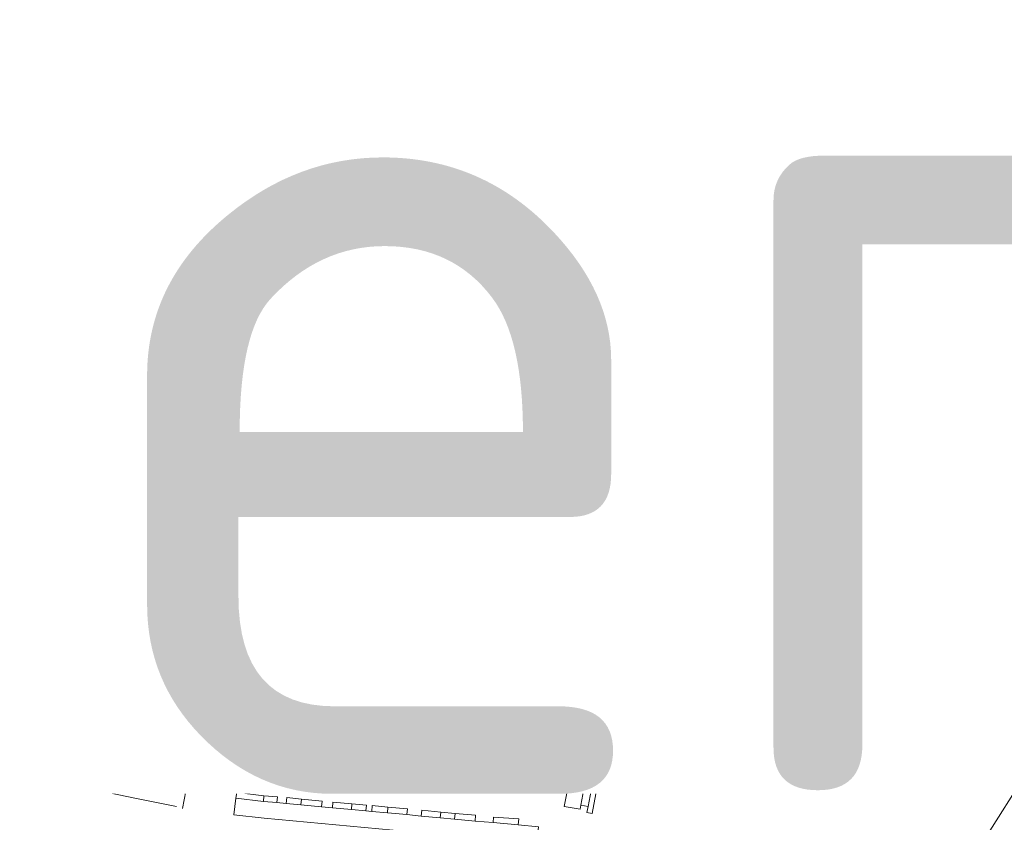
# Model space of a CAD drawing. Header units: metres. Extents: x 166325 to 190320, y 381923 to 404576.
# Tile 764 of 1056: x 175789 to 176062, y 396304 to 396526. Entities that reach past the tile are written whole.
import ezdxf

# ---------------------------------------------------------------- set-up
doc = ezdxf.new("R2010")
doc.units = ezdxf.units.M
for name, color, linetype, lineweight in [('B-WE-VH-VERHARDING_BETONSTRAATSTEEN-GV', 8, 'Continuous', 18), ('B-WE-VH-VERHARDING_STRAATBAKSTEEN-GV', 8, 'Continuous', 18), ('X-XX-AL-TEKENBLAD-T50', 4, 'Continuous', 50)]:
    doc.layers.add(name, color=color, linetype=linetype, lineweight=lineweight)
doc.styles.add('NLCS-ISO-M500-T50', font='NLCS-ISO.ttf', dxfattribs={"height": 2.5})

msp = doc.modelspace()

# ---------------------------------------------------------------- linework, layer by layer
at = {"layer": 'B-WE-VH-VERHARDING_BETONSTRAATSTEEN-GV', "flags": 128}
for points in [[(175986.537, 396516.138), (175987.907, 396516.116), (175976.609, 396518.196)], [(175977.826, 396515.34), (175977.786, 396514.916), (175976.242, 396504.82), (175975.938, 396502.858), (175974.333, 396492.48), (175974.217, 396491.703), (175978.981, 396490.977), (175979.048, 396491.416), (175982.224, 396511.98)], [(175972.494, 396487.726), (175978.341, 396486.785), (175978.717, 396489.25), (175978.784, 396489.692), (175974.035, 396490.486)], [(175863.543, 396400.425), (175858.674, 396401.32), (175858.453, 396399.992), (175862.916, 396399.172), (175863.024, 396399.739)], [(175862.83, 396398.718), (175862.916, 396399.172), (175858.453, 396399.992), (175858.122, 396398.006), (175857.533, 396394.465), (175856.315, 396388.688), (175853.489, 396375.278), (175853.21, 396373.954), (175852.763, 396371.834), (175857.18, 396370.905), (175857.366, 396371.516)], [(175866.198, 396389.139), (175866.847, 396393.037)], [(175860.043, 396384.34), (175860.275, 396385.398)]]:
    msp.add_lwpolyline(points, dxfattribs=at)
at = {"layer": 'B-WE-VH-VERHARDING_BETONSTRAATSTEEN-GV'}
for points in [[(175976.609, 396518.196, -0.2615152), (175977.826, 396515.34)], [(175982.224, 396511.98, -0.2066061), (175984.271, 396515.257)], [(175984.271, 396515.257, -0.1248855), (175986.537, 396516.138)], [(175866.847, 396393.037, -0.3976143), (175862.83, 396398.718)], [(175863.024, 396399.739, -0.2315729), (175863.543, 396400.425)], [(175860.275, 396385.398, -0.3244284), (175864.59, 396389.242)], [(175864.59, 396389.242, -0.0826909), (175866.198, 396389.139)], [(175861.017, 396380.298, -0.2058113), (175860.043, 396384.34)], [(175858.246, 396372.941, -0.0936143), (175859.711, 396374.082)], [(175857.366, 396371.516, -0.0844912), (175858.246, 396372.941)]]:
    msp.add_lwpolyline(points, format="xyb", dxfattribs=at)
at = {"layer": 'B-WE-VH-VERHARDING_BETONSTRAATSTEEN-GV', "flags": 128}
for points in [[(175977.786, 396514.916), (175972.811, 396515.631), (175971.268, 396505.567), (175976.242, 396504.82)], [(175870.249, 396504.374), (175869.307, 396500.004), (175869.937, 396499.88), (175870.713, 396499.729), (175871.614, 396504.123)], [(175975.938, 396502.858), (175970.964, 396503.605), (175969.363, 396493.234), (175974.333, 396492.48)], [(175890.925, 396500.387), (175890.085, 396495.949), (175891.087, 396495.74), (175891.977, 396500.164)], [(175978.981, 396490.977), (175974.217, 396491.703), (175974.035, 396490.486), (175978.784, 396489.692)], [(175876.624, 396481.612), (175872.174, 396482.315), (175871.978, 396481.138), (175876.414, 396480.437)], [(175984.461, 396464.832), (175984.467, 396465.115), (175978.509, 396465.616), (175978.485, 396465.348), (175978.302, 396463.31), (175984.278, 396462.846)], [(175998.396, 396463.681), (175998.404, 396463.944), (175986.467, 396464.947), (175986.424, 396464.683), (175986.256, 396462.667), (175998.224, 396461.679)], [(175999.425, 396461.576), (175998.224, 396461.679), (175997.862, 396457.159), (175999.062, 396457.061)], [(176007.003, 396462.9), (176006.798, 396460.904), (176054.834, 396456.976), (176055.006, 396456.986), (176055.2, 396458.934)], [(176003.663, 396453.024), (176004.102, 396456.652), (176000.583, 396456.938), (176000.314, 396453.139), (176000.167, 396451.043), (176003.51, 396450.828)], [(176055.875, 396456.91), (176055.006, 396456.986), (176054.834, 396456.976), (176054.43, 396452.486), (176055.443, 396452.41), (176055.468, 396452.408)], [(176038.488, 396453.815), (176031.72, 396454.365), (176031.55, 396452.382), (176038.329, 396451.829)], [(176033.076, 396408.307), (176037.882, 396414.998), (176038.794, 396420.23), (176042.834, 396447.266), (176045.436, 396447.959), (176045.023, 396447.985), (176042.893, 396448.115), (176042.352, 396448.148), (176039.331, 396448.334), (176036.212, 396429.615), (176034.932, 396423.58), (176034.345, 396423.451), (176033.965, 396421.427), (176033.676, 396420.109), (176029.892, 396410.744), (176029.598, 396408.903)], [(176054.038, 396417.598), (176038.794, 396420.23), (176037.882, 396414.998), (176053.062, 396412.392)], [(176052.105, 396405.045), (176053.062, 396412.392), (176037.882, 396414.998), (176033.076, 396408.307)], [(176042.233, 396401.351), (176042.969, 396401.224), (176051.666, 396399.722), (176052.105, 396405.045), (176033.076, 396408.307), (176032.233, 396403.078), (176037.035, 396402.249)], [(175852.48, 396370.513), (175856.88, 396369.588), (175857.104, 396370.655), (175857.18, 396370.905), (175852.763, 396371.834), (175852.697, 396371.522)], [(175954.389, 396342.31), (175951, 396342.943), (175950.087, 396338.135), (175952.06, 396337.744), (175953.473, 396337.468), (175953.579, 396338.028)]]:
    msp.add_lwpolyline(points, close=True, dxfattribs=at)
at = {"layer": 'B-WE-VH-VERHARDING_STRAATBAKSTEEN-GV', "flags": 128}
for points in [[(175883.012, 396549.834), (175874.182, 396507.002), (175882.401, 396505.402), (175891.195, 396547.959), (175889.686, 396548.305), (175886.192, 396549.105)], [(175890.23, 396536.951), (175891.114, 396541.184), (175891.269, 396541.876), (175891.67, 396543.851), (175891.72, 396544.261), (175892.412, 396547.645), (175892.266, 396547.66), (175891.195, 396547.959), (175882.401, 396505.402), (175883.789, 396505.134), (175884.612, 396508.863), (175884.469, 396508.892), (175885.049, 396511.717)], [(175801.268, 396522.648), (175780.736, 396527.267), (175780.521, 396525.904), (175782.48, 396525.478), (175793.484, 396523.002), (175795.42, 396522.539), (175800.962, 396521.288)], [(175782.48, 396525.478), (175782.054, 396523.551), (175793.02, 396521.048), (175793.484, 396523.002)], [(175800.962, 396521.288), (175795.42, 396522.539), (175794.956, 396520.585), (175800.521, 396519.362)], [(175801.268, 396522.648), (175800.962, 396521.288), (175800.521, 396519.362), (175806.688, 396517.92), (175807.137, 396519.89), (175807.429, 396521.175), (175806.257, 396521.441), (175802.066, 396522.468)], [(175842.416, 396513.224), (175807.429, 396521.175), (175807.137, 396519.89), (175809.08, 396519.435), (175814.897, 396518.118), (175816.866, 396517.679), (175829.529, 396514.792), (175831.519, 396514.356), (175842.025, 396512)], [(175884.964, 396521.709), (175882.93, 396511.768), (175877.926, 396512.876), (175879.96, 396522.817)], [(175779.344, 396519.549), (175778.958, 396518.033), (175778.896, 396517.76), (175789.354, 396515.362), (175809.633, 396510.892), (175835.744, 396505.206), (175835.99, 396506.706), (175825.269, 396509.136), (175821.689, 396509.948)], [(175814.897, 396518.118), (175809.08, 396519.435), (175808.631, 396517.465), (175814.445, 396516.177)], [(175816.866, 396517.679), (175816.413, 396515.733), (175822.689, 396514.318), (175826.269, 396513.511), (175829.084, 396512.876), (175829.529, 396514.792)], [(175842.025, 396512), (175831.519, 396514.356), (175831.071, 396512.425), (175842.798, 396509.791), (175843.213, 396511.734)], [(176000.417, 396513.185), (176000.335, 396512.083), (176008.647, 396510.335), (176009.052, 396510.25), (176009.102, 396510.831), (176009.128, 396511.144)], [(175845.19, 396511.36), (175844.775, 396509.417), (175856.463, 396507.127), (175856.974, 396509.056)], [(176008.979, 396489.498), (176009.226, 396492.475), (176010.539, 396508.301), (176010.562, 396508.356), (176011.055, 396510.396), (176011.131, 396510.708), (176009.128, 396511.144), (176009.102, 396510.831), (176009.052, 396510.25), (176007.808, 396495.678), (176006.627, 396481.886), (176006.147, 396476.079), (176006.047, 396474.946), (176005.245, 396465.271), (176006.957, 396465.127), (176007.289, 396469.135), (176007.539, 396472.145), (176007.854, 396475.942), (176008.104, 396478.951), (176008.353, 396481.96)], [(176017.933, 396509.127), (176011.131, 396510.708), (176011.055, 396510.396), (176010.562, 396508.356), (176015.98, 396507.296), (176015.971, 396507.247), (176017.712, 396506.892), (176020.64, 396506.317), (176022.284, 396505.994), (176022.416, 396506.573), (176022.757, 396508.006)], [(175869.445, 396506.582), (175858.933, 396508.639), (175858.43, 396506.741), (175870.249, 396504.374), (175870.669, 396506.342)], [(175883.457, 396503.858), (175883.789, 396505.134), (175882.401, 396505.402), (175874.182, 396507.002), (175872.787, 396507.279), (175872.652, 396505.977)], [(175987.54, 396506.749), (175984.822, 396507.041), (175983.033, 396507.233), (175982.855, 396506.115), (175984.656, 396505.923), (175987.411, 396505.63)], [(176032.422, 396506.301), (176030.47, 396506.756), (176030.024, 396501.571), (176029.393, 396494.228), (176024.257, 396494.67), (176023.971, 396491.233), (176023.407, 396484.456), (176022.843, 396477.679), (176022.279, 396470.903), (176021.696, 396463.888), (176023.698, 396463.771), (176023.788, 396464.459), (176026.024, 396492.337), (176043.358, 396490.876), (176041.131, 396463.07), (176041.053, 396462.386), (176043.462, 396462.187), (176043.516, 396462.873), (176043.98, 396468.808), (176043.875, 396468.817), (176044.439, 396475.593), (176045.002, 396482.37), (176045.566, 396489.146), (176045.87, 396492.797), (176041.05, 396493.218), (176031.354, 396494.064), (176031.995, 396501.406)], [(175883.059, 396501.904), (175872.232, 396504.009), (175871.614, 396504.123), (175870.713, 396499.729), (175884.229, 396497.109), (175885.676, 396496.803), (175887.336, 396496.482), (175890.085, 396495.949), (175890.925, 396500.387), (175885.034, 396501.527)], [(175872.652, 396505.977), (175872.232, 396504.009), (175883.059, 396501.904), (175883.457, 396503.858)], [(175891.302, 396502.334), (175885.432, 396503.481), (175885.034, 396501.527), (175890.925, 396500.387)], [(175905.463, 396499.545), (175893.246, 396501.951), (175892.864, 396499.976), (175905.06, 396497.594)], [(176066.36, 396498.455), (176066.443, 396500.112), (176066.505, 396501.293), (176060.524, 396502.581), (176060.487, 396502.016), (176060.314, 396499.033), (176059.669, 396488.312), (176059.497, 396485.345), (176059.032, 396477.597), (176058.858, 396474.615), (176058.684, 396471.632), (176058.444, 396467.593), (176058.096, 396461.737), (176058.051, 396460.991), (176057.952, 396458.902), (176058.656, 396458.839), (176058.542, 396457.278), (176063.942, 396456.817), (176064.141, 396460.446), (176064.294, 396462.534)], [(175892.864, 396499.976), (175891.977, 396500.164), (175891.087, 396495.74), (175930.532, 396487.973), (175952.943, 396484.455), (175953.014, 396484.444), (175953.731, 396488.861), (175948.405, 396489.715), (175946.417, 396490.026), (175934.58, 396491.949), (175932.601, 396492.263), (175920.751, 396494.525), (175918.802, 396494.898), (175907.042, 396497.225), (175905.06, 396497.594)], [(175907.441, 396499.158), (175907.042, 396497.225), (175918.802, 396494.898), (175919.164, 396496.865)], [(175985.857, 396500.472), (175983.673, 396500.759), (175982.068, 396500.97), (175981.894, 396499.851), (175983.44, 396499.669), (175984.202, 396499.58), (175985.772, 396499.382)], [(175921.112, 396496.485), (175920.751, 396494.525), (175932.601, 396492.263), (175932.923, 396494.219), (175931.442, 396494.471)], [(175966.838, 396469.715), (175945.561, 396473.15), (175944.609, 396473.304), (175934.015, 396475.033), (175933.107, 396475.187), (175920.549, 396477.206), (175919.617, 396477.363), (175906.548, 396479.47), (175905.631, 396479.645), (175894.783, 396481.401), (175893.854, 396481.558), (175885.138, 396483.005), (175886.957, 396494.156), (175885.294, 396494.472), (175883.454, 396483.258), (175877.822, 396484.139), (175877.045, 396484.26), (175876.624, 396481.612), (175883.003, 396480.571), (175884.544, 396480.51), (175918.638, 396474.965), (175920.603, 396474.613), (175966.562, 396467.286)], [(175901.628, 396492.628), (175891.886, 396494.554), (175890.79, 396489.164), (175895.053, 396488.334), (175895.988, 396488.152), (175900.57, 396487.259)], [(175946.734, 396491.992), (175934.902, 396493.905), (175934.58, 396491.949), (175946.417, 396490.026)], [(175913.437, 396490.358), (175903.647, 396492.282), (175902.58, 396486.868), (175906.605, 396486.047), (175907.524, 396485.881), (175912.357, 396484.946)], [(175948.72, 396491.672), (175948.405, 396489.715), (175953.731, 396488.861), (175960.218, 396487.821), (175960.552, 396489.765)], [(175894.879, 396487.348), (175893.854, 396481.558), (175894.783, 396481.401), (175895.815, 396487.18), (175895.988, 396488.152), (175895.053, 396488.334), (175894.898, 396487.457)], [(175928.17, 396487.469), (175915.396, 396489.973), (175914.344, 396484.577), (175920.53, 396483.359), (175921.472, 396483.177), (175927.074, 396482.086)], [(175978.341, 396486.785), (175977.932, 396484.099), (175978.746, 396483.998), (175979.43, 396483.914), (175980.214, 396489.015), (175978.717, 396489.25)], [(175907.405, 396485.101), (175907.524, 396485.881), (175906.605, 396486.047), (175906.486, 396485.266), (175905.631, 396479.645), (175906.548, 396479.47)], [(175939.989, 396485.507), (175930.13, 396487.07), (175929.246, 396481.676), (175934.022, 396480.89), (175934.934, 396480.742), (175939.098, 396480.057)], [(175951.836, 396483.611), (175941.967, 396485.203), (175941.076, 396479.753), (175945.528, 396479.051), (175946.45, 396478.901), (175950.929, 396478.167)], [(175920.549, 396477.206), (175921.382, 396482.594), (175921.472, 396483.177), (175920.53, 396483.359), (175920.439, 396482.763), (175919.617, 396477.363)], [(175878.771, 396455.149), (175876.726, 396442.828), (175876.406, 396440.87), (175875.172, 396433.467), (175874.833, 396431.48), (175873.209, 396421.624), (175872.872, 396419.658), (175871.248, 396409.811), (175870.924, 396407.836), (175869.553, 396399.614), (175869.245, 396397.649), (175870.788, 396397.454), (175873.966, 396417.007), (175874.661, 396421.161), (175877.526, 396438.495), (175878.103, 396441.997), (175880.98, 396459.34), (175881.236, 396460.883), (175883.041, 396471.751), (175884.544, 396480.51), (175883.003, 396480.571), (175882.448, 396477.311), (175881.061, 396468.942), (175880.733, 396466.977), (175879.098, 396457.113)], [(175934.844, 396480.18), (175934.934, 396480.742), (175934.022, 396480.89), (175933.934, 396480.343), (175933.107, 396475.187), (175934.015, 396475.033)], [(175882.448, 396477.311), (175877.059, 396478.183), (175875.634, 396469.851), (175881.061, 396468.942)], [(175946.336, 396478.164), (175946.45, 396478.901), (175945.528, 396479.051), (175945.406, 396478.285), (175944.609, 396473.304), (175945.561, 396473.15), (175946.329, 396478.119)], [(175918.638, 396474.965), (175917.669, 396467.61), (175916.034, 396455.145), (175917.977, 396454.781), (175920.603, 396474.613)], [(175880.733, 396466.977), (175875.317, 396467.901), (175873.681, 396458.006), (175879.098, 396457.113)], [(175965.676, 396443.37), (175963.404, 396443.82), (175963.77, 396445.766), (175965.93, 396457.068), (175966.666, 396460.974), (175968.932, 396460.547), (175969.674, 396464.498), (175970.102, 396466.776), (175966.562, 396467.286), (175961.944, 396442.964), (175964.183, 396442.529), (175964.306, 396442.508), (175964.387, 396442.497), (175964.469, 396442.488), (175964.551, 396442.482), (175964.633, 396442.479), (175964.715, 396442.477), (175964.797, 396442.478), (175964.879, 396442.482), (175964.961, 396442.488), (175965.517, 396442.542)], [(175998.224, 396461.679), (175986.256, 396462.667), (175984.278, 396462.846), (175978.302, 396463.31), (175977.98, 396458.805), (175983.897, 396458.311), (175985.861, 396458.182), (175997.862, 396457.159)], [(176007.003, 396462.9), (176005.061, 396463.06), (176005.132, 396463.911), (176004.097, 396463.994), (175999.914, 396464.239), (175999.9, 396463.818), (175999.891, 396463.55), (175999.698, 396461.552), (176006.798, 396460.904)], [(176028.85, 396463.36), (176023.698, 396463.771), (176021.696, 396463.888), (176011.489, 396464.746), (176006.957, 396465.127), (176005.245, 396465.271), (176005.132, 396463.911), (176005.061, 396463.06), (176007.003, 396462.9), (176055.2, 396458.934), (176055.497, 396458.92), (176055.524, 396459.118), (176057.952, 396458.902), (176058.051, 396460.991), (176043.462, 396462.187), (176041.053, 396462.386)], [(176006.798, 396460.904), (175999.698, 396461.552), (175999.425, 396461.576), (175999.062, 396457.061), (175999.847, 396456.997), (176000.583, 396456.938), (176004.102, 396456.652), (176011.212, 396456.061), (176017.181, 396455.568), (176021.331, 396455.226), (176027.279, 396454.733), (176029.751, 396454.532), (176031.72, 396454.365), (176038.488, 396453.815), (176044.178, 396453.342), (176045.442, 396453.237), (176045.502, 396453.232), (176048.565, 396452.975), (176049.612, 396452.887), (176051.462, 396452.732), (176054.43, 396452.486), (176054.834, 396456.976)], [(175983.897, 396458.311), (175977.98, 396458.805), (175977.828, 396456.815), (175983.745, 396456.321)], [(175997.862, 396457.159), (175985.861, 396458.182), (175985.688, 396456.178), (175997.703, 396455.193)], [(175878.771, 396455.149), (175873.351, 396456.05), (175871.317, 396443.73), (175876.726, 396442.828)], [(175968.196, 396456.641), (175965.93, 396457.068), (175963.77, 396445.766), (175966.042, 396445.316)], [(176031.55, 396452.382), (176029.565, 396452.556), (176029.751, 396454.532), (176027.279, 396454.733), (176027.15, 396452.941), (176027.135, 396452.742), (176021.155, 396453.216), (176021.331, 396455.226), (176017.181, 396455.568), (176017.112, 396454.69), (176017.024, 396453.571), (176011.049, 396454.055), (176011.135, 396455.112), (176011.212, 396456.061), (176004.102, 396456.652), (176003.663, 396453.024), (176003.51, 396450.828), (176011.179, 396450.258), (176016.173, 396449.902), (176016.309, 396449.892), (176021.289, 396449.537), (176026.134, 396449.191), (176026.252, 396449.183), (176031.196, 396448.898), (176036.318, 396448.519), (176038.045, 396448.413), (176038.329, 396451.829)], [(176104.34, 396452.95), (176097.444, 396453.485), (176088.483, 396454.205), (176082.675, 396454.679), (176080.941, 396454.827), (176075.178, 396455.33), (176069.303, 396455.801), (176063.911, 396456.245), (176058.48, 396456.682), (176055.875, 396456.91), (176055.468, 396452.408), (176061.383, 396451.906), (176065.781, 396451.542), (176068.244, 396451.338), (176069.179, 396451.261), (176069.473, 396451.23), (176072.63, 396450.972), (176074.638, 396450.808), (176081.135, 396450.285), (176083.115, 396450.135), (176096.077, 396449.061), (176098.045, 396448.904), (176104.005, 396448.536), (176104.115, 396449.988)], [(176045.32, 396451.236), (176045.46, 396452.772), (176045.502, 396453.232), (176045.442, 396453.237), (176044.178, 396453.342), (176038.488, 396453.815), (176038.329, 396451.829), (176038.045, 396448.413), (176038.869, 396448.362), (176039.331, 396448.334), (176042.352, 396448.148), (176042.893, 396448.115), (176045.023, 396447.985)], [(176060.988, 396446.775), (176061.237, 396449.908), (176055.267, 396450.402), (176055.443, 396452.41), (176054.43, 396452.486), (176051.462, 396452.732), (176051.29, 396450.726), (176049.836, 396450.85), (176045.32, 396451.236), (176045.023, 396447.985), (176045.436, 396447.959), (176050.404, 396447.598), (176055.399, 396447.201), (176055.582, 396447.187), (176060.419, 396446.809)], [(175973.54, 396449.965), (175971.55, 396450.348), (175970.416, 396444.452), (175972.381, 396444.044)], [(176033.676, 396420.109), (176028.298, 396420.312), (176027.917, 396420.38), (176024.202, 396420.687), (176023.909, 396420.485), (176002.019, 396421.284), (176003.504, 396444.232), (176003.087, 396444.259), (176003.51, 396450.828), (176000.167, 396451.043), (175999.999, 396448.657), (175999.617, 396444.422), (175999.262, 396440.02), (175998.875, 396435.218), (175998.461, 396430.086), (175998.287, 396423.75), (175998.063, 396420.696), (175997.813, 396417.28), (175997.93, 396415.792), (175997.511, 396409.638), (175986.855, 396411.843), (175986.867, 396412.019), (175982.366, 396412.982), (175981.903, 396410.719), (175984.79, 396410.228), (175987.769, 396409.614), (175990.748, 396409), (175999.449, 396407.129), (176001.121, 396415.402), (176029.892, 396410.744)], [(176068.244, 396451.338), (176065.781, 396451.542), (176061.383, 396451.906), (176061.237, 396449.908), (176060.988, 396446.775), (176065.361, 396446.515), (176068.55, 396446.326), (176068.608, 396446.858), (176068.81, 396446.841), (176069.009, 396449.256), (176069.179, 396451.261)], [(175876.406, 396440.87), (175870.984, 396441.771), (175869.752, 396434.366), (175875.172, 396433.467)], [(175965.517, 396442.542), (175964.961, 396442.488), (175964.879, 396442.482), (175964.797, 396442.478), (175964.715, 396442.477), (175964.633, 396442.479), (175964.551, 396442.482), (175964.469, 396442.488), (175964.387, 396442.497), (175964.306, 396442.508), (175964.183, 396442.529), (175961.944, 396442.964), (175961.306, 396439.596), (175963.754, 396439.139), (175963.829, 396439.124), (175963.903, 396439.106), (175963.977, 396439.086), (175964.05, 396439.064), (175964.123, 396439.039), (175964.194, 396439.013), (175964.265, 396438.984), (175964.335, 396438.952), (175964.404, 396438.919), (175964.786, 396438.72)], [(175958.206, 396423.28), (175961.306, 396439.596), (175958.66, 396440.082), (175958.569, 396439.641), (175958.196, 396437.562), (175958.779, 396437.455), (175957.304, 396429.443), (175956.758, 396426.476), (175955.866, 396421.628), (175954.428, 396413.813), (175952.953, 396405.801), (175951.681, 396399.762), (175949.724, 396387.851), (175946.886, 396388.321), (175946.671, 396387.019), (175941.145, 396387.933), (175940.94, 396387.971), (175940.627, 396386.074), (175950.227, 396384.557), (175952.338, 396394.608), (175952.622, 396395.938), (175954.325, 396403.975), (175954.463, 396403.932)], [(175971.627, 396440.092), (175969.662, 396440.5), (175968.527, 396434.615), (175970.501, 396434.239)], [(175874.833, 396431.48), (175869.428, 396432.404), (175867.799, 396422.47), (175873.209, 396421.624)], [(175963.423, 396431.592), (175961.418, 396431.967), (175960.293, 396426.088), (175962.28, 396425.694)], [(175969.753, 396430.312), (175967.779, 396430.688), (175966.675, 396424.815), (175968.605, 396424.42)], [(175872.872, 396419.658), (175867.458, 396420.54), (175865.829, 396410.703), (175871.248, 396409.811)], [(175961.505, 396421.75), (175959.518, 396422.144), (175958.41, 396416.275), (175960.362, 396415.871)], [(175967.87, 396420.466), (175965.903, 396420.88), (175964.768, 396414.962), (175966.733, 396414.588)], [(175959.613, 396411.949), (175957.656, 396412.345), (175956.529, 396406.458), (175958.484, 396406.092)], [(175802.21, 396403.644), (175810.855, 396402.176), (175811.428, 396405.714), (175797.402, 396408.115), (175781.966, 396410.759), (175781.396, 396407.18)], [(175965.97, 396410.654), (175964.018, 396411.021), (175962.886, 396405.171), (175964.833, 396404.784)], [(176026.567, 396389.899), (176025.791, 396384.901), (176025.432, 396382.624), (176025.248, 396381.491), (176024.287, 396375.583), (176024.438, 396371.578), (176027.19, 396371.682), (176029.923, 396388.543), (176031.104, 396396.129), (176032.233, 396403.078), (176033.076, 396408.307), (176029.598, 396408.903)], [(175870.924, 396407.836), (175865.501, 396408.732), (175864.132, 396400.518), (175869.553, 396399.614)], [(175957.702, 396402.131), (175955.789, 396402.542), (175954.506, 396395.981), (175956.453, 396395.583)], [(175964.095, 396400.842), (175962.12, 396401.228), (175961.069, 396395.77), (175963.042, 396395.396)], [(175857.533, 396394.465), (175858.122, 396398.006), (175856.943, 396398.197), (175856.32, 396394.672)], [(175872.534, 396395.964), (175883.346, 396394.221), (175883.023, 396392.258), (175872.211, 396394.001)], [(175840.855, 396316.584), (175841.002, 396317.207), (175843.614, 396329.336), (175846.802, 396344.142), (175849.165, 396355.117), (175852.019, 396368.372), (175852.339, 396369.859), (175852.48, 396370.513), (175852.697, 396371.522), (175852.763, 396371.834), (175853.21, 396373.954), (175853.489, 396375.278), (175856.315, 396388.688), (175857.533, 396394.465), (175856.32, 396394.672), (175855.088, 396388.92), (175854.166, 396384.672), (175852.208, 396375.58), (175850.671, 396368.442), (175847.852, 396355.354), (175847.729, 396354.784), (175846.275, 396348.033), (175845.477, 396344.324), (175845.025, 396342.227), (175843.739, 396336.259), (175843.415, 396334.784), (175841.932, 396328.033), (175841.84, 396327.614), (175840.833, 396327.763), (175840.584, 396326.62), (175840.283, 396325.235), (175841.339, 396325.03), (175840.767, 396322.423), (175839.546, 396316.856)], [(175891.426, 396392.902), (175902.301, 396391.16), (175901.974, 396389.18), (175891.099, 396390.922)], [(175988.346, 396380.019), (175989.533, 396380.07), (175990.855, 396388.232), (176025.432, 396382.624), (176025.791, 396384.901), (175996.876, 396389.559), (175990.656, 396390.574), (175964.469, 396394.856), (175964.327, 396392.531), (175989.39, 396388.458), (175988.05, 396380.01)], [(175910.419, 396387.87), (175910.744, 396389.82), (175920.596, 396388.215), (175920.271, 396386.265)], [(175875.519, 396387.636), (175868.152, 396388.822), (175866.314, 396377.947), (175873.719, 396376.759)], [(175882.423, 396386.501), (175877.51, 396387.327), (175875.71, 396376.45), (175880.65, 396375.623)], [(175959.264, 396386.384), (175954.819, 396387.155), (175954.595, 396385.997), (175959.044, 396385.233)], [(175891.297, 396385.086), (175884.408, 396386.181), (175882.635, 396375.303), (175889.503, 396374.189)], [(175931.784, 396384.359), (175932.124, 396386.305), (175938.045, 396385.345), (175937.705, 396383.399)], [(175929.3, 396378.944), (175918.959, 396380.652), (175917.179, 396369.756), (175927.512, 396368.085)], [(175967.333, 396379.21), (175964.519, 396379.125), (175963.833, 396379.104), (175964.086, 396373.3), (175967.585, 396373.435)], [(175976.834, 396379.591), (175969.33, 396379.291), (175969.581, 396373.502), (175977.06, 396373.781)], [(175986.32, 396379.957), (175978.838, 396379.654), (175979.057, 396373.864), (175986.554, 396374.154)], [(175995.837, 396380.307), (175989.533, 396380.07), (175988.346, 396380.019), (175988.522, 396374.212), (175996.037, 396374.515)], [(176005.278, 396380.66), (175997.803, 396380.388), (175998.034, 396374.562), (176005.52, 396374.846)], [(176014.802, 396381.011), (176007.275, 396380.735), (176007.526, 396374.924), (176015.04, 396375.171)], [(176021.776, 396381.291), (176016.794, 396381.109), (176016.994, 396375.287), (176022.012, 396375.491)], [(175936.205, 396377.845), (175931.286, 396378.627), (175929.498, 396367.768), (175934.412, 396366.952)], [(175945.558, 396376.301), (175938.181, 396377.552), (175936.388, 396366.659), (175943.758, 396365.435)], [(175968.41, 396367.93), (175986.185, 396368.622), (175987.959, 396368.689), (176005.449, 396369.346), (176005.354, 396370.859), (175960.14, 396369.155), (175959.177, 396367.622)], [(176011.919, 396369.589), (176011.875, 396371.105), (176005.354, 396370.859), (176005.449, 396369.346)], [(176026.948, 396370.143), (176027.19, 396371.682), (176024.438, 396371.578), (176011.875, 396371.105), (176011.919, 396369.589), (176024.225, 396370.051), (176025.86, 396370.098)], [(175841.002, 396317.207), (175845.406, 396316.276), (175847.727, 396327.049), (175848.137, 396328.994), (175850.662, 396340.736), (175851.408, 396344.196), (175852.659, 396350.055), (175853.084, 396351.994), (175856.739, 396368.934), (175856.88, 396369.588), (175852.48, 396370.513), (175852.339, 396369.859), (175852.019, 396368.372), (175849.165, 396355.117), (175846.802, 396344.142), (175843.614, 396329.336)], [(175858.836, 396369.169), (175856.88, 396369.588), (175856.739, 396368.934), (175853.084, 396351.994), (175855.035, 396351.589)], [(175988.409, 396343.597), (175988.362, 396346.585), (175988.263, 396352.942), (175988.225, 396355.378), (175988.05, 396365.094), (175987.959, 396368.689), (175986.185, 396368.622), (175986.238, 396365.062), (175986.503, 396353.667), (175986.691, 396341.94), (175992.357, 396341.968), (175992.329, 396343.537)], [(176025.86, 396370.098), (176024.225, 396370.051), (176024.302, 396367.202), (176024.359, 396365.527), (176026.026, 396365.392)], [(175952.912, 396353.174), (175953.066, 396353.987), (175948.644, 396354.766), (175948.353, 396353.065), (175947.858, 396350.512), (175946.503, 396343.246), (175946.021, 396340.686), (175945.414, 396337.335), (175950.087, 396338.135), (175951, 396342.943), (175951.822, 396347.265)], [(175953.286, 396355.155), (175948.85, 396355.908), (175948.815, 396355.742), (175948.759, 396355.438), (175948.644, 396354.766), (175953.066, 396353.987)], [(175954.88, 396352.788), (175952.912, 396353.174), (175951.822, 396347.265), (175953.772, 396346.88)], [(175854.617, 396349.636), (175852.659, 396350.055), (175851.408, 396344.196), (175853.364, 396343.784)], [(175853.364, 396343.784), (175851.408, 396344.196), (175850.662, 396340.736), (175852.619, 396340.32), (175854.381, 396339.939), (175855.132, 396343.412)], [(175852.619, 396340.32), (175850.662, 396340.736), (175848.137, 396328.994), (175850.095, 396328.575)], [(175850.095, 396328.575), (175849.675, 396326.625), (175847.36, 396315.84), (175849.097, 396315.487), (175854.381, 396339.939), (175852.619, 396340.32)], [(175947.489, 396324.374), (175948.253, 396328.312), (175949.355, 396334.196), (175950.087, 396338.135), (175945.414, 396337.335), (175944.198, 396330.888), (175942.815, 396323.61), (175942.351, 396321.084), (175940.788, 396312.844), (175940.266, 396310.094), (175939.86, 396308.312), (175944.32, 396307.519), (175944.545, 396308.684), (175945.643, 396314.581), (175946.392, 396318.497)], [(175944.198, 396330.888), (175945.414, 396337.335), (175943.465, 396337.726), (175941.962, 396338.028), (175941.427, 396335.18), (175940.83, 396331.968), (175940.74, 396331.492), (175942.21, 396331.235)], [(175953.473, 396337.468), (175952.06, 396337.744), (175951.308, 396333.824), (175950.208, 396327.964), (175949.465, 396323.998), (175948.334, 396318.153), (175947.591, 396314.207), (175946.506, 396308.305), (175946.194, 396306.65), (175947.593, 396306.38), (175949.732, 396317.686)], [(175951.308, 396333.824), (175949.355, 396334.196), (175948.253, 396328.312), (175950.208, 396327.964)], [(175940.724, 396331.408), (175939.376, 396324.279), (175940.847, 396323.993), (175942.21, 396331.235), (175940.74, 396331.492)], [(175849.675, 396326.625), (175847.727, 396327.049), (175845.406, 396316.276), (175847.36, 396315.84)], [(175792.063, 396323.209), (175789.116, 396323.978), (175788.711, 396322.403), (175791.66, 396321.659)], [(175796.276, 396322.182), (175792.439, 396323.117), (175792.063, 396323.209), (175791.66, 396321.659), (175796.554, 396320.449), (175796.922, 396322.025)], [(175802.523, 396319.466), (175802.818, 396320.732), (175801.272, 396321.052), (175800.78, 396321.154), (175796.922, 396322.025), (175796.554, 396320.449), (175800.431, 396319.572), (175800.941, 396319.466), (175801.272, 396319.397), (175802.45, 396319.152)], [(175949.465, 396323.998), (175947.489, 396324.374), (175946.392, 396318.497), (175948.334, 396318.153)], [(175827.256, 396315.695), (175826.334, 396315.883), (175825.777, 396315.997), (175823.233, 396316.516), (175822.898, 396316.584), (175821.272, 396316.916), (175819.177, 396317.344), (175818.313, 396317.52), (175813.233, 396318.565), (175812.439, 396318.73), (175811.211, 396318.986), (175811.118, 396319.006), (175810.78, 396319.076), (175810.431, 396319.149), (175808.91, 396319.466), (175808.313, 396319.59), (175807.985, 396319.659), (175804.807, 396320.321), (175804.608, 396319.466), (175804.438, 396318.739), (175805.087, 396318.604), (175807.985, 396318.001), (175808.313, 396317.933), (175810.431, 396317.493), (175810.78, 396317.42), (175810.935, 396317.388), (175812.898, 396317.013), (175817.985, 396315.932), (175821.029, 396315.298), (175826.908, 396314.088), (175827.034, 396314.668)], [(175835.616, 396314.063), (175829.177, 396315.303), (175828.872, 396313.68), (175835.327, 396312.513)], [(175947.591, 396314.207), (175945.643, 396314.581), (175944.545, 396308.684), (175946.506, 396308.305)], [(175856.93, 396311.246), (175849.411, 396312.133), (175849.189, 396310.575), (175856.783, 396309.694)], [(175860.652, 396310.911), (175856.93, 396311.246), (175856.783, 396309.694), (175860.501, 396309.365)], [(175915.272, 396304.263), (175909.631, 396304.79), (175905.671, 396305.152), (175900.403, 396305.647), (175896.432, 396306.019), (175891.045, 396306.512), (175886.727, 396306.91), (175885.13, 396307.056), (175881.116, 396307.449), (175875.851, 396307.937), (175872.865, 396308.208), (175867.159, 396308.736), (175863.098, 396309.124), (175860.501, 396309.365), (175856.783, 396309.694), (175849.189, 396310.575), (175848.651, 396305.948), (175856.983, 396305.047), (175932.279, 396298.079), (175932.778, 396302.701), (175927.207, 396303.172), (175920.251, 396303.813)], [(175867.295, 396310.321), (175863.244, 396310.727), (175863.098, 396309.124), (175867.159, 396308.736)], [(175873.015, 396309.79), (175867.295, 396310.321), (175867.159, 396308.736), (175872.865, 396308.208)], [(175881.255, 396309.029), (175875.996, 396309.505), (175875.851, 396307.937), (175881.116, 396307.449)], [(175885.277, 396308.648), (175881.255, 396309.029), (175881.116, 396307.449), (175885.13, 396307.056)], [(175891.197, 396308.092), (175886.849, 396308.509), (175886.727, 396306.91), (175891.045, 396306.512)], [(175896.567, 396307.595), (175891.197, 396308.092), (175891.045, 396306.512), (175896.432, 396306.019)], [(175905.8, 396306.734), (175900.543, 396307.227), (175900.403, 396305.647), (175905.671, 396305.152)], [(175909.772, 396306.383), (175905.8, 396306.734), (175905.671, 396305.152), (175909.631, 396304.79)], [(175915.408, 396305.839), (175909.772, 396306.383), (175909.631, 396304.79), (175915.272, 396304.263)], [(175927.376, 396304.823), (175920.384, 396305.372), (175920.251, 396303.813), (175927.207, 396303.172)]]:
    msp.add_lwpolyline(points, close=True, dxfattribs=at)
for points in [[(175806.449, 396537.307), (175802.066, 396522.468), (175806.257, 396521.441), (175807.63, 396527.65)], [(175945.939, 396539.293), (175972.195, 396521.31)], [(175972.195, 396521.31), (175973.329, 396520.478), (175976.609, 396518.196), (175987.907, 396516.116), (176000.417, 396513.185), (176009.128, 396511.144), (176011.131, 396510.708), (176017.933, 396509.127), (176018.676, 396511.31), (176018.414, 396511.409), (175989.606, 396522.344), (175988.9, 396520.524), (175965.536, 396529.509), (175964.231, 396530.01), (175964.11, 396530.057), (175961.064, 396532.149), (175952.921, 396537.743)], [(175779.344, 396519.549), (175821.689, 396509.948), (175825.269, 396509.136), (175835.99, 396506.706), (175840.618, 396505.657), (175841.683, 396505.415), (175866.028, 396500.646), (175869.307, 396500.004), (175870.249, 396504.374), (175858.43, 396506.741), (175856.463, 396507.127), (175844.775, 396509.417), (175842.798, 396509.791), (175831.071, 396512.425), (175829.084, 396512.876), (175826.269, 396513.511), (175822.689, 396514.318), (175816.413, 396515.733), (175814.445, 396516.177), (175808.631, 396517.465), (175806.688, 396517.92), (175800.521, 396519.362), (175794.956, 396520.585), (175793.02, 396521.048), (175782.054, 396523.551)], [(175970.964, 396503.605), (175971.268, 396505.567), (175972.811, 396515.631), (175972.618, 396515.659), (175973.329, 396520.478), (175972.195, 396521.31), (175967.427, 396490.011), (175973.514, 396489.024)], [(175982.068, 396500.97), (175982.855, 396506.115), (175983.033, 396507.233), (175984.271, 396515.257)], [(175982.224, 396511.98), (175979.048, 396491.416), (175978.981, 396490.977), (175978.784, 396489.692), (175978.717, 396489.25), (175980.214, 396489.015), (175980.92, 396493.57), (175981.894, 396499.851), (175982.068, 396500.97)], [(175836.468, 396490.759), (175837.102, 396494.07), (175837.627, 396496.814), (175837.674, 396497.06), (175838.544, 396503.136), (175839.817, 396504.138), (175838.48, 396504.383), (175835.744, 396505.206), (175835.026, 396500.168), (175834.41, 396495.674)], [(175973.514, 396489.024), (175967.427, 396490.011), (175930.709, 396495.966), (175883.789, 396505.134), (175883.457, 396503.858), (175885.432, 396503.481), (175891.302, 396502.334), (175893.246, 396501.951), (175905.463, 396499.545), (175907.441, 396499.158), (175919.164, 396496.865), (175921.112, 396496.485), (175931.442, 396494.471), (175932.923, 396494.219), (175934.902, 396493.905)], [(175974.035, 396490.486), (175969.065, 396491.24), (175969.363, 396493.234), (175970.964, 396503.605)], [(175884.229, 396497.109), (175870.713, 396499.729), (175869.937, 396499.88)], [(175872.559, 396498.453), (175872.287, 396496.527)], [(175872.766, 396493.561), (175869.443, 396473.486), (175869.622, 396473.432), (175868.795, 396466.976), (175867.949, 396464.502), (175863.254, 396436.376), (175862.391, 396431.093), (175856.943, 396398.197), (175858.122, 396398.006), (175858.453, 396399.992), (175858.674, 396401.32), (175864.324, 396435.275), (175871.978, 396481.138), (175872.174, 396482.315), (175873.633, 396491.053), (175874.102, 396494.018)], [(175874.102, 396494.018), (175873.633, 396491.053)], [(175934.902, 396493.905), (175946.734, 396491.992), (175948.72, 396491.672), (175960.552, 396489.765), (175962.555, 396489.445), (175962.221, 396487.501), (175968.135, 396486.547)], [(175873.633, 396491.053), (175872.174, 396482.315), (175876.624, 396481.612), (175877.045, 396484.26), (175878.502, 396493.072)], [(175832.378, 396487.96), (175831.03, 396484.207), (175824.853, 396469.429), (175824.084, 396466.497), (175820.419, 396441.292), (175819.828, 396437.23), (175817.937, 396423.658), (175817.125, 396416.932), (175815.325, 396405.035), (175814.742, 396405.147), (175811.428, 396405.714), (175810.855, 396402.176), (175814.208, 396401.606), (175814.101, 396400.896), (175807.917, 396371.163), (175807.722, 396370.544), (175808.472, 396370.389), (175806.386, 396360.32), (175804.491, 396351.178), (175803.362, 396345.729), (175803.254, 396345.208), (175801.938, 396339.466), (175801.74, 396338.604), (175800.367, 396332.613), (175800.033, 396331.154), (175799.671, 396329.572), (175799.594, 396329.24), (175798.79, 396325.729), (175798.27, 396323.461), (175801.272, 396322.833), (175802.898, 396322.492), (175803.214, 396322.426), (175803.233, 396322.508), (175803.446, 396323.422), (175803.974, 396325.729), (175804.267, 396327.013), (175804.622, 396328.565), (175804.718, 396328.984), (175804.777, 396329.24), (175804.853, 396329.572), (175805.214, 396331.154), (175805.548, 396332.613), (175806.918, 396338.604), (175807.115, 396339.466), (175807.987, 396343.277), (175805.773, 396343.799), (175806.216, 396345.729), (175807.3, 396350.45), (175807.314, 396350.513), (175809.47, 396360.32), (175811.669, 396370.32), (175817.642, 396400.926), (175851.673, 396395.423), (175856.32, 396394.672), (175856.943, 396398.197), (175852.249, 396398.956), (175819.497, 396404.254)], [(175953.731, 396488.861), (175953.014, 396484.444), (175953.959, 396484.281), (175967.943, 396482.035), (175969.056, 396481.658)], [(175968.135, 396486.547), (175962.221, 396487.501), (175960.218, 396487.821), (175953.731, 396488.861)], [(175975.27, 396466.553), (175975.44, 396467.591), (175977.932, 396484.099), (175978.341, 396486.785), (175972.494, 396487.726)], [(175828.899, 396470.54), (175832.279, 396478.821), (175833.323, 396481.252), (175835.145, 396485.881)], [(175876.208, 396479.285), (175876.414, 396480.437), (175871.978, 396481.138), (175864.324, 396435.275), (175858.674, 396401.32), (175863.543, 396400.425), (175864.132, 396400.518), (175865.501, 396408.732), (175865.829, 396410.703), (175867.458, 396420.54), (175867.799, 396422.47)], [(175968.037, 396476.17), (175966.838, 396469.715), (175966.562, 396467.286), (175970.102, 396466.776), (175970.656, 396469.721), (175968.383, 396470.157), (175970.342, 396480.784)], [(175969.056, 396481.658), (175968.037, 396476.17)], [(175867.799, 396422.47), (175869.428, 396432.404), (175869.752, 396434.366), (175870.984, 396441.771), (175871.317, 396443.73), (175873.351, 396456.05), (175873.681, 396458.006), (175875.317, 396467.901), (175875.634, 396469.851), (175877.059, 396478.183)], [(175971.854, 396476.122), (175970.656, 396469.721), (175970.102, 396466.776), (175969.674, 396464.498), (175977.609, 396463.37)], [(175819.497, 396404.254), (175818.057, 396404.487), (175818.96, 396410.758), (175818.992, 396410.977), (175819.779, 396416.443), (175820.508, 396421.504), (175822.676, 396436.556), (175823.484, 396441.822), (175823.511, 396441.998), (175826.282, 396458.435), (175827.309, 396465.391), (175827.548, 396466.383)], [(175977.452, 396458.811), (175977.98, 396458.805), (175978.302, 396463.31), (175977.814, 396463.341), (175977.609, 396463.37), (175969.674, 396464.498), (175968.932, 396460.547), (175968.196, 396456.641), (175966.042, 396445.316), (175965.676, 396443.37), (175965.517, 396442.542), (175964.786, 396438.72), (175964.174, 396435.524), (175963.423, 396431.592), (175962.28, 396425.694), (175961.505, 396421.75), (175960.362, 396415.871), (175959.613, 396411.949), (175958.484, 396406.092), (175957.702, 396402.131), (175956.453, 396395.583), (175956.008, 396393.318), (175954.819, 396387.155), (175959.264, 396386.384), (175960.431, 396392.488), (175961.069, 396395.77), (175962.12, 396401.228), (175962.886, 396405.171), (175964.018, 396411.021), (175964.768, 396414.962), (175965.903, 396420.88), (175966.675, 396424.815), (175967.779, 396430.688)], [(175983.745, 396456.321), (175977.828, 396456.815), (175977.98, 396458.805), (175977.452, 396458.811)], [(175962.959, 396373.242), (175964.086, 396373.3), (175963.833, 396379.104), (175961.716, 396379.024), (175964.327, 396392.531), (175964.469, 396394.856), (175966.134, 396403.602), (175968.506, 396415.718), (175969.245, 396419.448), (175976, 396454.838), (175972.482, 396455.207), (175972.287, 396454.257), (175974.277, 396453.874), (175973.54, 396449.965)], [(175967.779, 396430.688), (175968.527, 396434.615), (175969.662, 396440.5), (175970.416, 396444.452), (175971.55, 396450.348), (175972.287, 396454.257), (175972.482, 396455.207)], [(175972.482, 396455.207), (175976, 396454.838), (175977.65, 396454.734), (175979.461, 396454.62), (175993.34, 396453.641), (176000.314, 396453.139), (176000.583, 396456.938), (175999.847, 396456.997), (175999.685, 396455.008), (175997.703, 396455.193), (175985.688, 396456.178), (175983.745, 396456.321)], [(175973.54, 396449.965), (175972.381, 396444.044), (175971.627, 396440.092), (175970.501, 396434.239), (175969.753, 396430.312), (175968.605, 396424.42), (175967.87, 396420.466), (175966.733, 396414.588), (175965.97, 396410.654), (175964.833, 396404.784), (175964.095, 396400.842), (175963.042, 396395.396), (175961.069, 396395.77), (175960.431, 396392.488), (175962.405, 396392.1), (175959.934, 396379.371), (175957.996, 396379.754), (175957.826, 396378.847)], [(175954.18, 396383.814), (175954.365, 396384.804), (175952.427, 396385.198), (175954.043, 396393.701), (175956.008, 396393.318), (175956.453, 396395.583), (175954.506, 396395.981), (175955.789, 396402.542), (175956.529, 396406.458), (175957.656, 396412.345), (175958.41, 396416.275), (175959.518, 396422.144), (175960.293, 396426.088), (175961.418, 396431.967), (175962.169, 396435.899), (175964.174, 396435.524), (175964.786, 396438.72), (175964.404, 396438.919), (175964.335, 396438.952), (175964.265, 396438.984), (175964.194, 396439.013), (175964.123, 396439.039), (175964.05, 396439.064), (175963.977, 396439.086), (175963.903, 396439.106), (175963.829, 396439.124), (175963.754, 396439.139), (175961.306, 396439.596), (175958.206, 396423.28), (175954.463, 396403.932), (175954.325, 396403.975), (175952.622, 396395.938), (175952.338, 396394.608), (175950.227, 396384.557), (175949.163, 396379.752)], [(175912.435, 396393.356), (175907.689, 396394.139), (175907.58, 396393.478), (175907.266, 396391.57), (175903.963, 396392.098), (175902.482, 396392.272), (175879.552, 396396.021), (175870.788, 396397.454), (175869.245, 396397.649), (175862.83, 396398.718)], [(175948.341, 396379.861), (175945.883, 396380.259), (175866.847, 396393.037), (175866.198, 396389.139), (175868.152, 396388.822), (175875.519, 396387.636), (175877.51, 396387.327), (175882.423, 396386.501), (175884.408, 396386.181), (175891.297, 396385.086), (175893.468, 396384.738), (175909.716, 396382.131), (175911.28, 396381.878), (175916.656, 396381.008), (175918.959, 396380.652), (175929.3, 396378.944), (175931.286, 396378.627), (175936.205, 396377.845), (175938.181, 396377.552), (175945.558, 396376.301), (175947.557, 396375.985)], [(175866.847, 396393.037), (175945.883, 396380.259), (175948.341, 396379.861)], [(175949.163, 396379.752), (175950.227, 396384.557), (175940.627, 396386.074), (175940.94, 396387.971), (175941.076, 396388.811), (175936.912, 396389.498), (175936.774, 396388.658), (175936.478, 396386.82), (175913.609, 396390.592), (175913.865, 396392.441), (175913.974, 396393.102), (175912.435, 396393.356)], [(175864.59, 396389.242), (175862.778, 396378.797)], [(175864.36, 396378.264), (175866.198, 396389.139)], [(175957.826, 396378.847), (175957.996, 396379.754), (175959.044, 396385.233), (175954.595, 396385.997), (175954.365, 396384.804), (175954.18, 396383.814)], [(175861.017, 396380.298), (175859.711, 396374.082)], [(175950.969, 396373.671), (175952.451, 396380.835)], [(175889.503, 396374.189), (175882.635, 396375.303), (175880.65, 396375.623), (175875.71, 396376.45), (175873.719, 396376.759), (175866.314, 396377.947), (175864.36, 396378.264)], [(175856.329, 396349.009), (175857.862, 396356.091), (175858.378, 396358.47), (175859.866, 396365.404), (175860.433, 396368.069), (175861.473, 396373.031), (175861.808, 396374.629)], [(175861.808, 396374.629), (175861.473, 396373.031), (175870.273, 396371.624), (175870.668, 396371.561), (175870.684, 396371.662), (175870.941, 396371.623), (175885.856, 396369.358), (175917.712, 396364.232), (175917.726, 396364.319), (175938.298, 396360.943), (175944.993, 396359.822), (175945.775, 396358.34), (175947.443, 396360.122)], [(175863.05, 396374.518), (175888.887, 396370.334), (175889.503, 396374.189)], [(175944.942, 396361.261), (175916.532, 396365.881), (175914.327, 396366.236), (175891.082, 396369.98), (175888.887, 396370.334), (175863.05, 396374.518)], [(175947.557, 396375.985), (175945.757, 396365.119)], [(175947.314, 396365.103), (175949.071, 396375.462)], [(175959.739, 396369.14), (175960.14, 396369.155), (175960.632, 396373.719)], [(175960.632, 396373.719), (175960.14, 396369.155), (176005.354, 396370.859), (176011.875, 396371.105), (176024.438, 396371.578), (176024.287, 396375.583), (176022.012, 396375.491), (176016.994, 396375.287), (176015.04, 396375.171), (176007.526, 396374.924), (176005.52, 396374.846), (175998.034, 396374.562), (175996.037, 396374.515), (175988.522, 396374.212), (175986.554, 396374.154), (175979.057, 396373.864), (175977.06, 396373.781), (175969.581, 396373.502), (175967.585, 396373.435), (175964.086, 396373.3), (175962.959, 396373.242)], [(175857.366, 396371.516), (175859.255, 396371.109), (175858.836, 396369.169), (175855.035, 396351.589), (175854.617, 396349.636), (175853.364, 396343.784), (175855.132, 396343.412), (175855.762, 396346.327), (175856.329, 396349.009)], [(175936.388, 396366.659), (175934.412, 396366.952), (175929.498, 396367.768), (175927.512, 396368.085), (175917.179, 396369.756), (175916.532, 396365.881), (175944.942, 396361.261)], [(175957.565, 396368.508), (175951.551, 396369.733), (175951.462, 396369.27)], [(175951.635, 396370.17), (175951.551, 396369.733), (175957.565, 396368.508)], [(175957.017, 396364.241), (175954.88, 396352.788), (175953.772, 396346.88), (175955.201, 396346.603), (175959.177, 396367.622), (175960.14, 396369.155), (175959.739, 396369.14)], [(175945.757, 396365.119), (175943.758, 396365.435), (175936.388, 396366.659)], [(175947.443, 396360.122), (175948.458, 396365.433), (175947.314, 396365.103)], [(175948.458, 396365.433), (175947.443, 396360.122)], [(175955.222, 396365.397), (175955.073, 396364.625), (175957.017, 396364.241)], [(175955.073, 396364.625), (175955.222, 396365.397)], [(175948.85, 396355.908), (175953.286, 396355.155), (175955.073, 396364.625)], [(175947.443, 396360.122), (175945.775, 396358.34), (175944.917, 396353.769), (175946.381, 396353.469), (175946.785, 396355.802), (175948.759, 396355.438)], [(175948.759, 396355.438), (175948.815, 396355.742), (175948.85, 396355.908)], [(176077.592, 396323.787), (176077.874, 396324.374), (176073.011, 396327.022), (176070.366, 396322.09), (176067.834, 396317.811), (176065.619, 396314.361), (176058.137, 396302.538), (176054.823, 396297.302)], [(175834.468, 396307.765), (175835.327, 396312.513), (175828.872, 396313.68), (175826.908, 396314.088), (175821.029, 396315.298), (175817.985, 396315.932), (175812.898, 396317.013), (175810.935, 396317.388), (175810.78, 396317.42), (175810.431, 396317.493), (175808.313, 396317.933), (175807.985, 396318.001), (175805.087, 396318.604), (175804.438, 396318.739), (175803.233, 396318.989), (175802.898, 396319.059), (175802.45, 396319.152), (175801.272, 396319.397), (175800.941, 396319.466), (175800.431, 396319.572), (175796.554, 396320.449), (175791.66, 396321.659), (175788.711, 396322.403)], [(175791.711, 396316.92), (175798.54, 396315.314), (175822.164, 396310.372), (175832.807, 396308.304)]]:
    msp.add_lwpolyline(points, dxfattribs=at)
at = {"layer": 'B-WE-VH-VERHARDING_STRAATBAKSTEEN-GV'}
for points in [[(175872.287, 396496.527, -0.1945814), (175872.766, 396493.561)], [(175874.102, 396494.018, 0.2311433), (175872.559, 396498.453)], [(175878.502, 396493.072, -0.410259), (175884.229, 396497.109)], [(175834.41, 396495.674, -0.0627592), (175832.378, 396487.96)], [(175835.145, 396485.881, 0.0371525), (175836.468, 396490.759)], [(175973.514, 396489.024, 0.0784471), (175974.035, 396490.486)], [(175968.135, 396486.547, 0.2411526), (175972.494, 396487.726)], [(175972.494, 396487.726, 0.0836283), (175973.514, 396489.024)], [(175969.056, 396481.658, -0.077774), (175970.342, 396480.784)], [(175970.342, 396480.784, -0.2582276), (175971.854, 396476.122)], [(175877.059, 396478.183, -0.4091344), (175876.208, 396479.285)], [(175827.548, 396466.383, -0.0315432), (175828.899, 396470.54)], [(175972.482, 396455.207, -0.3641351), (175977.452, 396458.811)], [(175952.451, 396380.835, 0.1835492), (175954.18, 396383.814)], [(175862.778, 396378.797, -0.1109541), (175861.017, 396380.298)], [(175949.163, 396379.752, -0.0424775), (175948.341, 396379.861)], [(175949.163, 396379.752, 0.184068), (175952.451, 396380.835)], [(175960.632, 396373.719, -0.3241495), (175957.826, 396378.847)], [(175862.778, 396378.797, 0.0801274), (175864.36, 396378.264)], [(175861.808, 396374.629, 0.110244), (175859.711, 396374.082)], [(175861.808, 396374.629, -0.0619339), (175863.05, 396374.518)], [(175949.071, 396375.462, 0.08391), (175947.557, 396375.985)], [(175949.071, 396375.462, -0.132547), (175950.969, 396373.671)], [(175950.969, 396373.671, -0.1834219), (175951.635, 396370.17)], [(175962.959, 396373.242, -0.1207056), (175960.632, 396373.719)], [(175951.462, 396369.27, -0.258904), (175948.458, 396365.433)], [(175957.565, 396368.508, 0.2072097), (175955.222, 396365.397)], [(175957.565, 396368.508, -0.1168551), (175959.739, 396369.14)], [(175947.314, 396365.103, -0.0642259), (175945.757, 396365.119)], [(175947.443, 396360.122, 0.155514), (175944.942, 396361.261)], [(175948.85, 396355.908, 0.2622964), (175947.443, 396360.122)], [(175776.247, 396321.163, 0.0095004), (175791.711, 396316.92)]]:
    msp.add_lwpolyline(points, format="xyb", dxfattribs=at)

# ---------------------------------------------------------------- next in the draw order: texts
at = {"layer": 'X-XX-AL-TEKENBLAD-T50', "insert": (175600.063, 396311.777), "char_height": 250, "attachment_point": 7, "style": 'NLCS-ISO-M500-T50', "bg_fill": 3, "box_fill_scale": 1, "bg_fill_color": 256, "bg_fill_transparency": 0}
msp.add_mtext('Gemert', dxfattribs=at)

doc.saveas('drawing.dxf')
